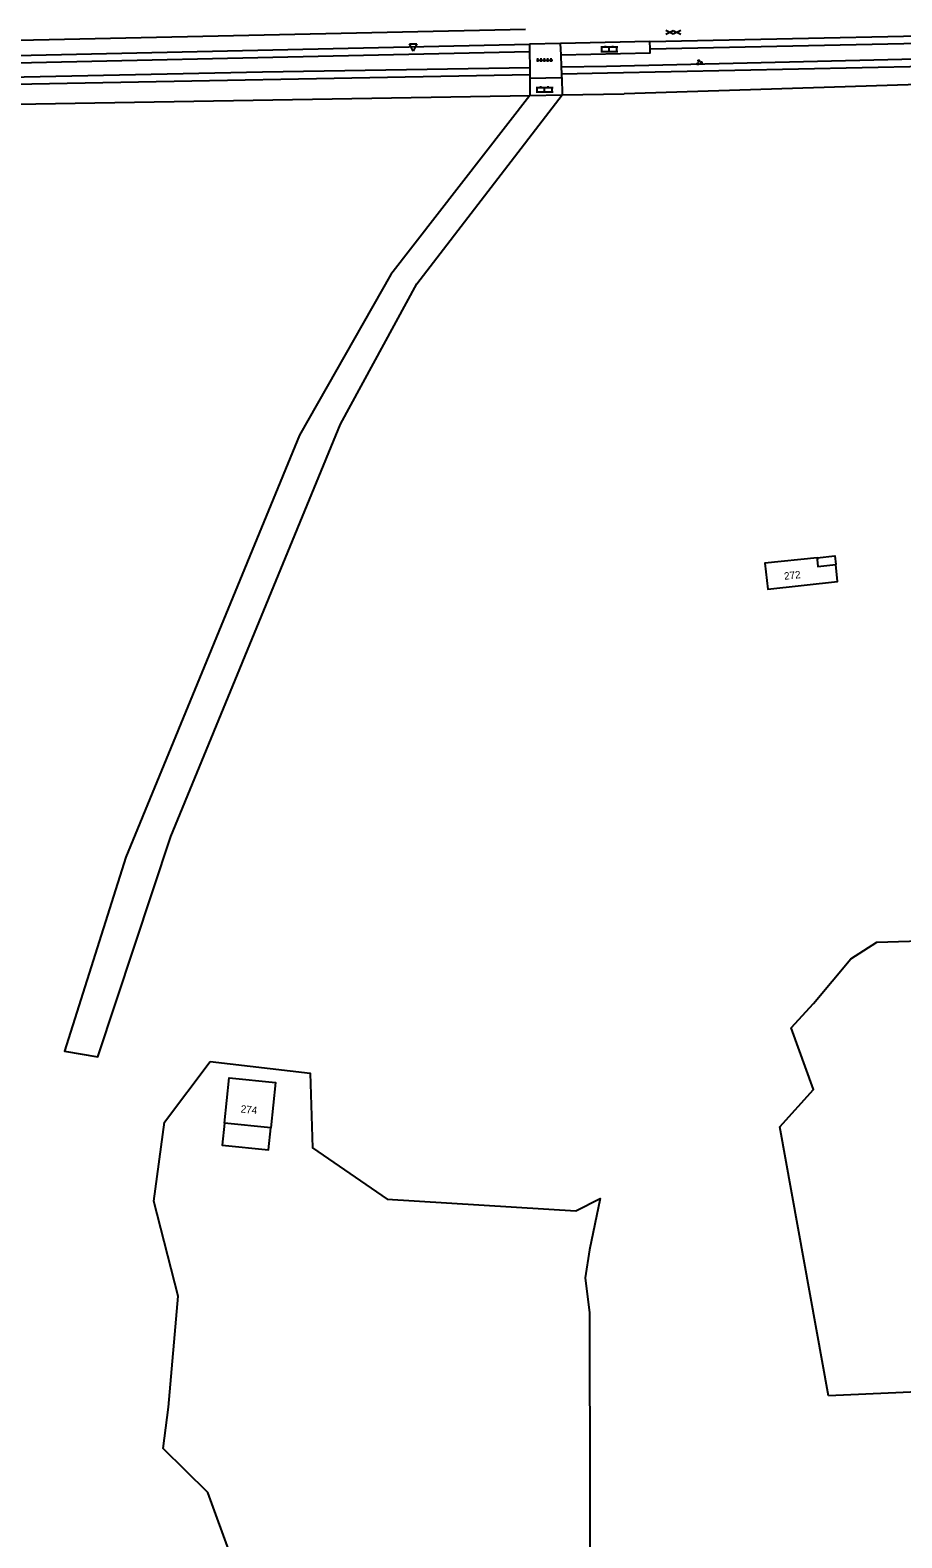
# Model space of a CAD drawing. Extents: x 128999 to 131010, y 395498 to 399007.
# Drawn here: x 129682.7 to 129800.4, y 395902.5 to 396106.1 of the extents above; entities that cross this region are included whole.
import ezdxf

# ---------------------------------------------------------------- set-up
doc = ezdxf.new("R2010")
doc.units = 0
for name, color, linetype in [('gg-afsc-hekwerk', 7, 'Continuous'), ('gg-anno-huisnummerreeks BGT', 7, 'Continuous'), ('gg-bbg-gedigitaliseerde bebouwing', 7, 'Continuous'), ('gg-bbg-hoofdgebouw', 7, 'Continuous'), ('gg-bbg-luifel en loopbrug', 7, 'Continuous'), ('gg-knt-onverhard', 7, 'Continuous'), ('gg-knt-verharding', 7, 'Continuous'), ('gt-grn-groengrens', 7, 'Continuous'), ('gt-grn-groengrens NZ', 7, 'Continuous'), ('gt-grn-vlakafsluiter', 7, 'Continuous'), ('gt-symb-gesloten verharding', 7, 'Continuous'), ('gt-symb-groenvak', 7, 'Continuous'), ('gt-symb-klinker verharding', 7, 'Continuous'), ('gt-symb-tegel verharding', 7, 'Continuous'), ('gt-symb-waterafsluiter', 7, 'Continuous')]:
    doc.layers.add(name, color=color, linetype=linetype)

# ---------------------------------------------------------------- blocks, each defined once
blk = doc.blocks.new('gt0-WAFSL')
at = {"layer": 'gt-symb-waterafsluiter'}
for p, q in [((-0.5, -0.33), (0, 0.67)), ((0, 0.67), (0.5, -0.33)), ((0.5, -0.33), (-0.5, -0.33))]:
    blk.add_line(p, q, dxfattribs=at)
blk = doc.blocks.new('gt0-KL1')
at = {"layer": 'gt-symb-klinker verharding'}
for p, q in [((-1.15, 0.3), (1.15, 0.3)), ((-1, -0.3), (-1, 0.3)), ((-0.5, 0.3), (-0.5, 0.45)), ((0, -0.3), (0, 0.3)), ((0.5, 0.3), (0.5, 0.45)), ((1, -0.3), (1, 0.3)), ((-1.15, -0.3), (1.15, -0.3)), ((-0.5, -0.45), (-0.5, -0.3)), ((0.5, -0.45), (0.5, -0.3))]:
    blk.add_line(p, q, dxfattribs=at)
blk = doc.blocks.new('gt0-GESVH1')
at = {"layer": 'gt-symb-gesloten verharding'}
for p, q in [((-0.99, -0.26), (0.01, 0.24)), ((0.01, -0.26), (-0.99, 0.24)), ((0.01, 0.24), (1.01, -0.26)), ((1.01, 0.24), (0.01, -0.26))]:
    blk.add_line(p, q, dxfattribs=at)
blk = doc.blocks.new('gt0-GRVAK')
at = {"layer": 'gt-symb-groenvak'}
for p, q in [((-0.11, 0.19), (-0.23, 0.24)), ((-0.18, 0.15), (0.09, 0.15)), ((-0.09, 0.21), (-0.16, 0.32)), ((-0.05, 0.21), (-0.05, 0.39)), ((0, 0.21), (0.06, 0.32)), ((0.01, 0.19), (0.13, 0.24)), ((0.26, -0.05), (0.2, 0.06)), ((0.31, -0.05), (0.31, 0.13)), ((0.35, -0.05), (0.41, 0.06)), ((-0.24, -0.23), (-0.36, -0.18)), ((-0.32, -0.26), (-0.05, -0.26)), ((-0.23, -0.21), (-0.29, -0.1)), ((-0.18, -0.2), (-0.18, -0.02)), ((-0.14, -0.21), (-0.07, -0.1)), ((-0.12, -0.23), (0, -0.18)), ((0.24, -0.07), (0.12, -0.02)), ((0.17, -0.11), (0.44, -0.11)), ((0.37, -0.07), (0.49, -0.02))]:
    blk.add_line(p, q, dxfattribs=at)
blk = doc.blocks.new('gt0-TEG1')
at = {"layer": 'gt-symb-tegel verharding'}
for p, q in [((-1.12, 0), (1.12, 0)), ((-0.9, -0.25), (-0.9, 0.25)), ((-0.45, -0.25), (-0.45, 0.25)), ((0, -0.25), (0, 0.25)), ((0.45, -0.25), (0.45, 0.25)), ((0.9, -0.25), (0.9, 0.25))]:
    blk.add_line(p, q, dxfattribs=at)

msp = doc.modelspace()

# ---------------------------------------------------------------- linework, layer by layer
at = {"layer": 'gg-afsc-hekwerk'}
for p, q in [((129597.88, 396094.71), (129750.14, 396097.26)), ((129750.14, 396097.26), (129754.51, 396097.33)), ((129754.51, 396097.33), (129762.85, 396097.47))]:
    msp.add_line(p, q, dxfattribs=at)
msp.add_lwpolyline([(129915.27, 396102.04), (129826.8, 396099.49), (129762.85, 396097.47)], dxfattribs=at)
at = {"layer": 'gg-bbg-gedigitaliseerde bebouwing'}
msp.add_line((129715.17, 395957.87), (129708.9, 395958.52), dxfattribs=at)
msp.add_lwpolyline([(129708.9, 395958.52), (129709.53, 395964.63), (129715.8, 395963.99), (129715.17, 395957.87)], dxfattribs=at)
at = {"layer": 'gg-bbg-hoofdgebouw'}
for points in [[(129788.94, 396034.85), (129781.88, 396034.09), (129782.25, 396030.62), (129791.7, 396031.64), (129791.46, 396033.92)], [(129788.94, 396034.85), (129788.97, 396034.59), (129788.92, 396034.59), (129789.02, 396033.66), (129791.46, 396033.92)]]:
    msp.add_lwpolyline(points, dxfattribs=at)
at = {"layer": 'gg-bbg-luifel en loopbrug'}
for points in [[(129788.94, 396034.85), (129791.33, 396035.11), (129791.46, 396033.92)], [(129708.9, 395958.52), (129708.6, 395955.53), (129714.86, 395954.89), (129715.17, 395957.87)]]:
    msp.add_lwpolyline(points, dxfattribs=at)
at = {"layer": 'gg-knt-onverhard'}
msp.add_lwpolyline([(129750.14, 396097.26), (129731.37, 396073.07), (129719.02, 396051.39), (129695.59, 395994.42), (129687.28, 395968.2), (129691.81, 395967.45), (129701.64, 395997.19), (129724.56, 396052.9), (129734.89, 396071.81), (129754.51, 396097.33)], dxfattribs=at)
at = {"layer": 'gg-knt-verharding'}
for p, q in [((129754.29, 396104.3), (129750.09, 396104.21)), ((129750.09, 396104.21), (129750.1, 396103.21)), ((129750.1, 396103.21), (129750.12, 396101.04)), ((129766.35, 396104.56), (129754.29, 396104.3)), ((129754.35, 396102.74), (129754.29, 396104.3)), ((129754.41, 396101.11), (129754.35, 396102.74)), ((129766.36, 396103.56), (129766.35, 396104.56)), ((129750.12, 396101.04), (129750.12, 396100.11)), ((129754.45, 396100.19), (129754.41, 396101.11)), ((129750.12, 396100.11), (129750.13, 396099.6)), ((129750.13, 396099.6), (129754.46, 396099.67)), ((129750.13, 396099.6), (129750.14, 396097.26)), ((129754.46, 396099.67), (129754.45, 396100.19)), ((129754.46, 396099.67), (129754.51, 396097.33))]:
    msp.add_line(p, q, dxfattribs=at)
for points in [[(129766.35, 396104.56), (129822.01, 396105.73), (129906.36, 396107.6), (129938.03, 396108.35), (129993.32, 396109.58), (130031.5, 396110.36), (130065.58, 396111.17)], [(129646.82, 396103.98), (129656.08, 396104.19), (129749.56, 396106.23)], [(129646.76, 396101.89), (129656.24, 396102.12), (129750.09, 396104.21)], [(129754.35, 396102.74), (129766.37, 396103.01), (129766.36, 396103.56)]]:
    msp.add_lwpolyline(points, dxfattribs=at)
at = {"layer": 'gt-grn-groengrens'}
msp.add_line((129646.58, 396098.16), (129750.12, 396100.11), dxfattribs=at)
for points in [[(129754.41, 396101.11), (129760.5, 396101.21), (129916.21, 396104.91), (129998.44, 396106.72)], [(129754.45, 396100.19), (129760.63, 396100.31), (129838.01, 396101.93), (129889.2, 396102.83), (129998.32, 396104.22), (129998.44, 396106.72)], [(129646.63, 396099.23), (129681.85, 396099.79), (129714.03, 396100.46), (129750.12, 396101.04)]]:
    msp.add_lwpolyline(points, dxfattribs=at)
at = {"layer": 'gt-grn-groengrens NZ'}
for points in [[(129766.36, 396103.56), (129822.03, 396104.73), (129906.38, 396106.6), (129938.05, 396107.35), (129993.34, 396108.58), (130031.52, 396109.36), (130065.6, 396110.17)], [(129646.71, 396100.89), (129656.26, 396101.12), (129750.1, 396103.21)]]:
    msp.add_lwpolyline(points, dxfattribs=at)
at = {"layer": 'gt-grn-vlakafsluiter'}
for points in [[(129790.45, 395921.7), (129783.9, 395958), (129788.44, 395963.05), (129785.42, 395971.36), (129788.44, 395974.64), (129793.48, 395980.69), (129797, 395982.96), (129805.82, 395983.21), (129813.38, 395975.9), (129819.43, 395967.08), (129812.62, 395958.76), (129812.12, 395951.2), (129814.39, 395945.65), (129814.39, 395939.6), (129819.17, 395935.57), (129820.69, 395932.54), (129818.42, 395925.99), (129813.63, 395922.71), (129790.45, 395921.7)], [(129706.95, 395966.84), (129720.48, 395965.25), (129720.77, 395955.17), (129730.85, 395948.25), (129756.33, 395946.67), (129759.64, 395948.33), (129758.2, 395941.38), (129757.62, 395937.63), (129758.2, 395932.88), (129758.34, 395857.4), (129736.89, 395845.26), (129725.38, 395854.91), (129723.51, 395870.9), (129707.67, 395886.46), (129709.83, 395899.85), (129706.66, 395908.64), (129700.62, 395914.55), (129701.34, 395920.16), (129702.63, 395935.15), (129699.36, 395947.97), (129700.8, 395958.63), (129706.95, 395966.84)]]:
    msp.add_lwpolyline(points, dxfattribs=at)

# ---------------------------------------------------------------- block references
at = {"layer": 'gt-symb-gesloten verharding'}
msp.add_blockref('gt0-GESVH1', (129769.5, 396105.79), dxfattribs=at)
at = {"layer": 'gt-symb-groenvak'}
msp.add_blockref('gt0-GRVAK', (129773.01, 396101.75), dxfattribs=at)
at = {"layer": 'gt-symb-klinker verharding'}
for p in [(129760.86, 396103.51), (129752.13, 396098.06)]:
    msp.add_blockref('gt0-KL1', p, dxfattribs=at)
at = {"layer": 'gt-symb-tegel verharding'}
msp.add_blockref('gt0-TEG1', (129752.13, 396102.04), dxfattribs=at)
at = {"layer": 'gt-symb-waterafsluiter', "rotation": -178.7396961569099}
msp.add_blockref('gt0-WAFSL', (129734.38, 396103.91), dxfattribs=at)

# ---------------------------------------------------------------- texts
at = {"layer": 'gg-anno-huisnummerreeks BGT'}
for s, rotation, p in [('272', 6.1, (129784.52, 396031.86)), ('274', 354.1, (129711.05, 395959.95))]:
    msp.add_text(s, height=1, rotation=rotation, dxfattribs=at).set_placement(p)

doc.saveas('drawing.dxf')
